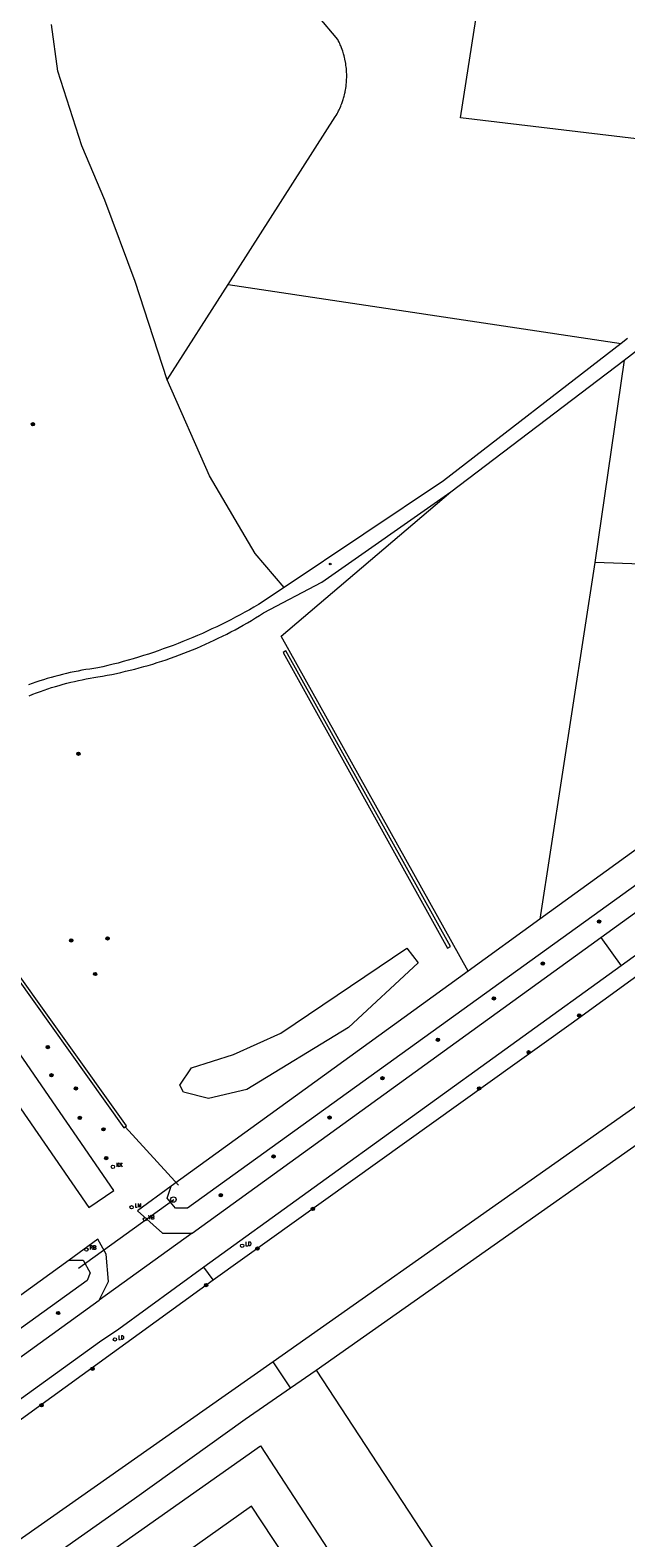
# Model space of a CAD drawing. Header units: metres. Extents: x 138165 to 154469, y 480134 to 494189.
# Tile 429 of 656: x 149141 to 149231, y 484200 to 484428. Entities that reach past the tile are written whole.
import ezdxf

# ---------------------------------------------------------------- set-up
doc = ezdxf.new("R2010")
doc.units = ezdxf.units.M
doc.header["$LTSCALE"] = 0.001
doc.header["$MEASUREMENT"] = 0
for name, color, linetype, lineweight in [('Level 5', 7, 'Continuous', 0), ('TOP-L-duiker', 7, 'Continuous', 0), ('TOP-L-topo objecten punt', 7, 'Continuous', 0), ('TOP-L-topo objecten vlak', 7, 'Continuous', 0)]:
    doc.layers.add(name, color=color, linetype=linetype, lineweight=lineweight)
doc.styles.add('Style-STANDARD', font='STANDARD.shx')

# ---------------------------------------------------------------- blocks, each defined once
blk = doc.blocks.new('24')
at = {"layer": 'TOP-L-topo objecten punt', "color": 7, "linetype": 'Continuous', "lineweight": 0}
for radius in [0.025, 0.0182, 0.0115, 0.005]:
    blk.add_circle((0, 0), radius, dxfattribs=at)
blk = doc.blocks.new('*U13')
at = {"layer": 'Level 5', "color": 7, "linetype": 'Continuous', "lineweight": 0}
blk.add_circle((0, 0), 0.0415, dxfattribs=at)
blk = doc.blocks.new('150')
at = {"layer": 'Level 5', "color": 7, "linetype": 'Continuous', "lineweight": 0}
blk.add_blockref('*U13', (0, 0), dxfattribs=at)
blk = doc.blocks.new('121')
at = {"layer": 'TOP-L-topo objecten punt', "color": 7, "linetype": 'Continuous', "lineweight": 0}
blk.add_circle((0, 0), 0.025, dxfattribs=at)
at = {"layer": 'TOP-L-topo objecten punt', "color": 7, "linetype": 'Continuous', "lineweight": 0, "style": 'Style-STANDARD'}
blk.add_text('LD', height=0.06, dxfattribs=at).set_placement((0.0483, 0))
blk = doc.blocks.new('10')
at = {"layer": 'TOP-L-topo objecten punt', "linetype": 'Continuous', "lineweight": 0}
blk.add_circle((0, 0), 0.0125, dxfattribs=at)
blk = doc.blocks.new('16')
at = {"layer": 'TOP-L-topo objecten punt', "color": 7, "linetype": 'Continuous', "lineweight": 0}
blk.add_circle((0, 0), 0.025, dxfattribs=at)
at = {"layer": 'TOP-L-topo objecten punt', "color": 7, "linetype": 'Continuous', "lineweight": 0, "style": 'Style-STANDARD'}
blk.add_text('LM', height=0.06, dxfattribs=at).set_placement((0.0483, 0))
blk = doc.blocks.new('119')
at = {"layer": 'TOP-L-topo objecten punt', "color": 7, "linetype": 'Continuous', "lineweight": 0}
blk.add_circle((0, 0), 0.025, dxfattribs=at)
at = {"layer": 'TOP-L-topo objecten punt', "color": 7, "linetype": 'Continuous', "lineweight": 0, "style": 'Style-STANDARD'}
blk.add_text('KK', height=0.06, dxfattribs=at).set_placement((0.0483, 0))
blk = doc.blocks.new('127')
at = {"layer": 'TOP-L-topo objecten punt', "color": 7, "linetype": 'Continuous', "lineweight": 0}
blk.add_circle((0, 0), 0.025, dxfattribs=at)
at = {"layer": 'TOP-L-topo objecten punt', "color": 7, "linetype": 'Continuous', "lineweight": 0, "style": 'Style-STANDARD'}
blk.add_text('RB', height=0.06, dxfattribs=at).set_placement((0.0483, 0))
blk = doc.blocks.new('14')
at = {"layer": 'TOP-L-topo objecten punt', "color": 7, "linetype": 'Continuous', "lineweight": 0}
blk.add_circle((0, 0), 0.025, dxfattribs=at)
at = {"layer": 'TOP-L-topo objecten punt', "color": 7, "linetype": 'Continuous', "lineweight": 0, "style": 'Style-STANDARD'}
blk.add_text('VB', height=0.06, dxfattribs=at).set_placement((0.0483, 0))

msp = doc.modelspace()

# ---------------------------------------------------------------- linework, layer by layer
at = {"layer": 'TOP-L-duiker', "flags": 128}
for points in [[(149155.32, 484262.42), (149163.35, 484253.64)], [(149148.29, 484241.12), (149162.66, 484251.47)]]:
    msp.add_lwpolyline(points, dxfattribs=at)
at = {"layer": 'TOP-L-topo objecten vlak', "flags": 128}
for points in [[(149457.16, 484450.93), (149229.99, 484286.67)], [(149170.83, 484389.3), (149186.95, 484414.55), (149187.09, 484414.77), (149187.22, 484415.01), (149187.34, 484415.24), (149187.45, 484415.46), (149187.55, 484415.65), (149187.64, 484415.85), (149187.77, 484416.17), (149187.86, 484416.39), (149187.94, 484416.6), (149188.04, 484416.88), (149188.14, 484417.16), (149188.2, 484417.37), (149188.28, 484417.66), (149188.34, 484417.9), (149188.4, 484418.16), (149188.43, 484418.28), (149188.47, 484418.51), (149188.49, 484418.61), (149188.54, 484418.9), (149188.58, 484419.14), (149188.61, 484419.45), (149188.64, 484419.75), (149188.66, 484420.04), (149188.67, 484420.19), (149188.68, 484420.48), (149188.68, 484420.84), (149188.68, 484421.02), (149188.67, 484421.28), (149188.65, 484421.49), (149188.64, 484421.71), (149188.63, 484421.85), (149188.6, 484422.09), (149188.57, 484422.31), (149188.53, 484422.61), (149188.49, 484422.85), (149188.46, 484422.98), (149188.4, 484423.29), (149188.35, 484423.5), (149188.28, 484423.77), (149188.24, 484423.92), (149188.19, 484424.08), (149188.14, 484424.25), (149188.07, 484424.47), (149187.98, 484424.74), (149187.89, 484424.97), (149187.84, 484425.1), (149187.77, 484425.27), (149187.71, 484425.42), (149187.63, 484425.6), (149187.54, 484425.81), (149187.4, 484426.08), (149187.32, 484426.24), (149172.56, 484443.84)], [(149235.69, 484410.86), (149205.79, 484414.43), (149210.31, 484443.43)], [(149161.67, 484374.93), (149156.83, 484389.76), (149152.29, 484402), (149148.78, 484410.18), (149145.21, 484421.46), (149144.22, 484428.48)], [(149161.67, 484374.93), (149170.83, 484389.3)], [(149170.83, 484389.3), (149230, 484380.43)], [(149230, 484380.43), (149203.27, 484359.72), (149179.24, 484343.68)], [(149233.13, 484379.95), (149261.96, 484375.43), (149258.09, 484346.28), (149226.05, 484347.41)], [(149230.94, 484381.16), (149230, 484380.43)], [(149230.45, 484377.91), (149233.13, 484379.95)], [(149204.35, 484358.08), (149230.45, 484377.91)], [(149230.45, 484377.91), (149226.05, 484347.41)], [(149179.24, 484343.68), (149174.91, 484348.78), (149168.04, 484360.47), (149161.67, 484374.93)], [(149140.89, 484327.37), (149141.44, 484327.59), (149142, 484327.8), (149142.56, 484328), (149143.12, 484328.2), (149143.69, 484328.39), (149144.26, 484328.58), (149144.83, 484328.75), (149145.4, 484328.92), (149145.97, 484329.08), (149146.55, 484329.24), (149147.13, 484329.38), (149147.71, 484329.52), (149148.29, 484329.65), (149148.87, 484329.78), (149149.46, 484329.89), (149150.04, 484330), (149150.63, 484330.1), (149151.22, 484330.2), (149151.92, 484330.32), (149152.61, 484330.45), (149153.31, 484330.58), (149154, 484330.73), (149154.69, 484330.88), (149155.38, 484331.04), (149156.07, 484331.2), (149156.76, 484331.38), (149157.44, 484331.56), (149158.12, 484331.74), (149158.8, 484331.94), (149159.48, 484332.14), (149160.16, 484332.35), (149160.83, 484332.57), (149161.5, 484332.79), (149162.17, 484333.02), (149162.84, 484333.26), (149163.5, 484333.5), (149164.16, 484333.75), (149164.82, 484334.01), (149165.48, 484334.28), (149166.13, 484334.55), (149166.78, 484334.83), (149167.43, 484335.12), (149168.07, 484335.41), (149168.71, 484335.71), (149169.35, 484336.02), (149169.99, 484336.33), (149170.62, 484336.65), (149171.24, 484336.98), (149171.87, 484337.31), (149172.49, 484337.65), (149173.11, 484338), (149173.72, 484338.35), (149174.33, 484338.71), (149174.94, 484339.08), (149175.54, 484339.45), (149176.14, 484339.83), (149184.95, 484344.45), (149204.35, 484358.08)], [(149206.97, 484285.88), (149178.83, 484336.34), (149204.35, 484358.08)], [(149304.54, 484356.55), (149306.27, 484356.22), (149307.39, 484354.63), (149307.27, 484352.94), (149164.73, 484250.16), (149162.9, 484250.16), (149161.64, 484251.68), (149162.25, 484253.49)], [(149304.54, 484356.55), (149217.77, 484293.7)], [(149226.91, 484290.92), (149310.99, 484351.75)], [(149168.59, 484239.35), (149222.49, 484277.99), (149281.15, 484320.61), (149318.18, 484347.14)], [(149226.05, 484347.41), (149217.77, 484293.7)], [(149179.24, 484343.68), (149175.39, 484341.11), (149174.71, 484340.71), (149174.02, 484340.32), (149173.33, 484339.93), (149172.64, 484339.55), (149171.94, 484339.18), (149171.23, 484338.81), (149170.53, 484338.45), (149169.82, 484338.1), (149169.11, 484337.76), (149168.39, 484337.42), (149167.67, 484337.09), (149166.95, 484336.76), (149166.22, 484336.44), (149165.5, 484336.13), (149164.77, 484335.82), (149164.03, 484335.53), (149163.3, 484335.24), (149162.56, 484334.95), (149161.81, 484334.67), (149161.07, 484334.41), (149160.32, 484334.14), (149159.57, 484333.89), (149158.82, 484333.64), (149158.07, 484333.4), (149157.31, 484333.16), (149156.55, 484332.93), (149155.79, 484332.71), (149155.03, 484332.5), (149154.26, 484332.29), (149153.5, 484332.1), (149152.73, 484331.91), (149151.96, 484331.72), (149151.19, 484331.54), (149150.59, 484331.47), (149150, 484331.38), (149149.41, 484331.29), (149148.82, 484331.19), (149148.24, 484331.08), (149147.65, 484330.97), (149147.07, 484330.85), (149146.48, 484330.72), (149145.9, 484330.58), (149145.32, 484330.43), (149144.75, 484330.28), (149144.17, 484330.12), (149143.6, 484329.96), (149143.03, 484329.78), (149142.46, 484329.6), (149141.89, 484329.41), (149141.33, 484329.21), (149140.77, 484329.01)], [(149179.09, 484333.88), (149203.85, 484289.32), (149204.29, 484289.57), (149179.53, 484334.12), (149179.09, 484333.88)], [(149327.55, 484332.66), (149177.62, 484227.02)], [(149184.09, 484225.75), (149332.32, 484330.19), (149328.9, 484333.61), (149327.55, 484332.66)], [(149155.52, 484262.57), (149136.48, 484289.24), (149124.38, 484307.05), (149123.96, 484306.77), (149136.07, 484288.96), (149155.11, 484262.28), (149155.32, 484262.42), (149155.52, 484262.57)], [(149115.42, 484300.19), (149149.84, 484250.26), (149153.61, 484252.82), (149132.92, 484282.88)], [(149217.77, 484293.7), (149206.97, 484285.88)], [(149165.39, 484246.42), (149226.91, 484290.92)], [(149226.91, 484290.92), (149229.99, 484286.67)], [(149164.09, 484267.66), (149163.58, 484268.69), (149165.31, 484271.28), (149171.62, 484273.3), (149178.77, 484276.51), (149197.74, 484289.34), (149199.45, 484287.13), (149188.97, 484277.39), (149173.66, 484268.06), (149167.87, 484266.69), (149164.09, 484267.66)], [(149229.99, 484286.67), (149167.19, 484241.27)], [(149206.97, 484285.88), (149162.25, 484253.49)], [(149162.25, 484253.49), (149157.16, 484249.77), (149160.97, 484246.39), (149165.39, 484246.42)], [(149151.4, 484236.29), (149152.8, 484239.14), (149152.49, 484243.22), (149151.22, 484245.49), (149146.88, 484242.35)], [(149165.39, 484246.42), (149151.4, 484236.29)], [(149167.19, 484241.27), (149154.36, 484231.93), (149151.46, 484229.99), (149073, 484173.3), (149047.74, 484155.77), (149008.37, 484130.8), (149000, 484125.85), (148944.33, 484096.15), (148862.3, 484057.99)], [(149146.88, 484242.35), (149148.99, 484242.35), (149150.08, 484240.42), (149149.6, 484239.25), (149073.9, 484184.67)], [(149146.88, 484242.35), (149089.33, 484200.67)], [(149168.59, 484239.35), (149167.19, 484241.27)], [(148930.2, 484086.75), (148945.55, 484094), (148970.32, 484106.7), (149003.34, 484124.79), (149038.02, 484146.54), (149093.67, 484185.04), (149168.59, 484239.35)], [(149073.93, 484180.25), (149151.4, 484236.29)], [(149177.62, 484227.02), (149167.5, 484219.95), (148945.06, 484063.63)], [(149180.24, 484223.09), (149177.62, 484227.02)], [(149180.24, 484223.09), (149184.09, 484225.75)], [(149184.09, 484225.75), (149432.94, 483845.46)], [(148945.06, 484063.63), (148882.58, 484019.72), (148885.56, 484015.29), (149156.75, 484206.45), (149173.37, 484218.36), (149180.24, 484223.09)], [(149136.74, 484186.91), (149175.7, 484214.36), (149199.64, 484177.59)], [(149197.32, 484170.4), (149174.37, 484205.28), (149167.76, 484200.61), (149142.1, 484182.38)]]:
    msp.add_lwpolyline(points, dxfattribs=at)

# ---------------------------------------------------------------- block references
at = {"layer": 'TOP-L-topo objecten punt', "xscale": 10, "yscale": 10, "zscale": 10}
for name, p in [('24', (149141.43, 484368.27)), ('10', (149186.19, 484347.2)), ('24', (149148.3, 484318.62)), ('24', (149226.68, 484293.33)), ('24', (149152.67, 484290.8)), ('24', (149147.22, 484290.51)), ('24', (149218.2, 484287)), ('24', (149150.79, 484285.44)), ('24', (149210.83, 484281.76)), ('24', (149223.68, 484279.21)), ('24', (149202.42, 484275.53)), ('24', (149143.68, 484274.44)), ('24', (149216.07, 484273.66)), ('24', (149144.22, 484270.18)), ('24', (149147.91, 484268.2)), ('24', (149194.05, 484269.73)), ('24', (149208.61, 484268.2)), ('24', (149148.5, 484263.76)), ('24', (149186.11, 484263.8)), ('24', (149152.05, 484262.04)), ('24', (149152.48, 484257.7)), ('119', (149153.48, 484256.39)), ('24', (149177.66, 484257.96)), ('24', (149169.72, 484252.11)), ('16', (149156.3, 484250.29)), ('150', (149162.59, 484251.46)), ('24', (149183.58, 484250.06)), ('14', (149158.31, 484248.5)), ('127', (149149.5, 484243.92)), ('121', (149172.94, 484244.51)), ('24', (149175.23, 484244.07)), ('24', (149167.51, 484238.57)), ('24', (149145.22, 484234.37)), ('121', (149153.78, 484230.39)), ('24', (149150.41, 484225.97)), ('24', (149142.75, 484220.47))]:
    msp.add_blockref(name, p, dxfattribs=at)

doc.saveas('drawing.dxf')
